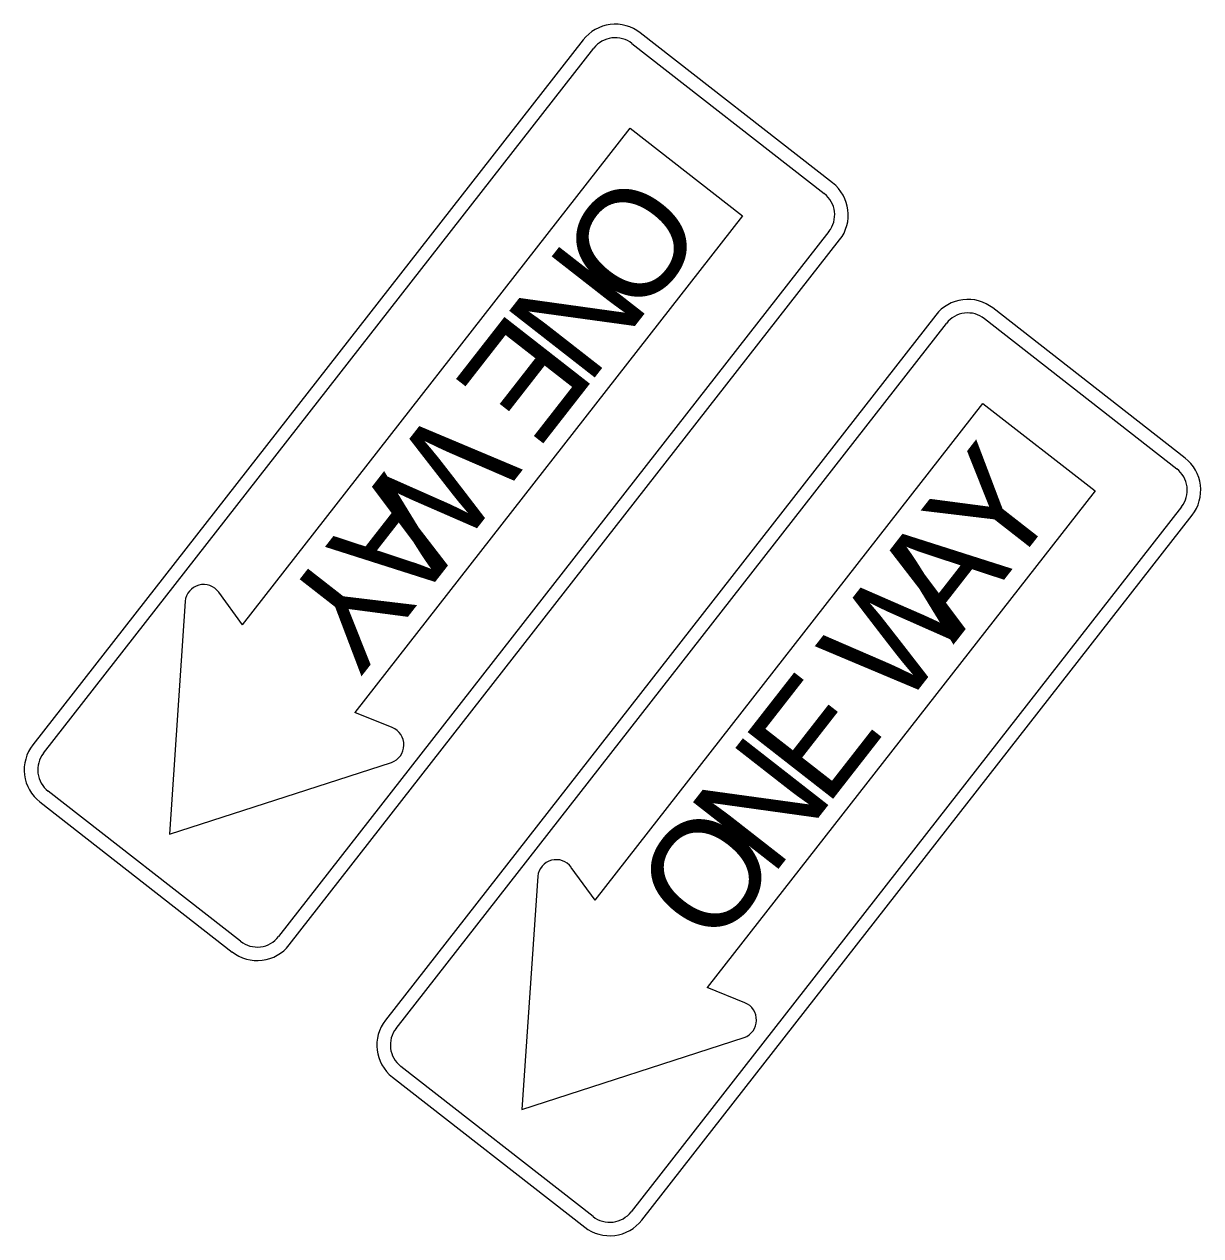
# Model space of a CAD drawing. Extents: x 1581789 to 1622364, y 1043167 to 1103486.
# Drawn here: x 1608624.81 to 1608653.75, y 1092814.98 to 1092844.79 of the extents above; entities that cross this region are included whole.
import ezdxf

# ---------------------------------------------------------------- set-up
doc = ezdxf.new("R2010")
doc.units = 0
doc.layers.add('RD_PD_ALT1_TX', color=7, linetype='Continuous')

msp = doc.modelspace()

# ---------------------------------------------------------------- linework, layer by layer
at = {"layer": 'RD_PD_ALT1_TX'}
for p, q in [((1608644.689, 1092840.883), (1608639.96, 1092844.575)), ((1608638.556, 1092844.402), (1608625.019, 1092827.06)), ((1608631.325, 1092822.137), (1608644.862, 1092839.48)), ((1608647.227, 1092837.634), (1608633.69, 1092820.291)), ((1608653.36, 1092834.115), (1608648.631, 1092837.807)), ((1608639.997, 1092815.369), (1608653.533, 1092832.711)), ((1608625.192, 1092825.656), (1608629.922, 1092821.964)), ((1608633.863, 1092818.888), (1608638.593, 1092815.196))]:
    msp.add_line(p, q, dxfattribs=at)
for points in [[(1608644.689, 1092840.883), (1608639.96, 1092844.575)], [(1608638.556, 1092844.402), (1608625.019, 1092827.06)], [(1608625.282, 1092826.855), (1608638.819, 1092844.197)], [(1608639.754, 1092844.312), (1608644.484, 1092840.62)], [(1608630.177, 1092830.011), (1608639.714, 1092842.229), (1608639.714, 1092842.229)], [(1608639.714, 1092842.229), (1608642.473, 1092840.076), (1608632.936, 1092827.857)], [(1608644.599, 1092839.685), (1608631.063, 1092822.342)], [(1608631.325, 1092822.137), (1608644.862, 1092839.48)], [(1608647.227, 1092837.634), (1608633.69, 1092820.291)], [(1608653.36, 1092834.115), (1608648.631, 1092837.807)], [(1608633.953, 1092820.086), (1608647.49, 1092837.428)], [(1608648.426, 1092837.544), (1608653.155, 1092833.852)], [(1608638.848, 1092823.243), (1608648.385, 1092835.461), (1608648.385, 1092835.461)], [(1608648.385, 1092835.461), (1608651.144, 1092833.307), (1608641.607, 1092821.089)], [(1608653.271, 1092832.916), (1608639.734, 1092815.574)], [(1608639.997, 1092815.369), (1608653.533, 1092832.711)], [(1608630.177, 1092830.011), (1608629.591, 1092830.816)], [(1608628.765, 1092830.594), (1608628.377, 1092824.861), (1608628.377, 1092824.861)], [(1608633.859, 1092827.484), (1608632.936, 1092827.857)], [(1608628.377, 1092824.861), (1608633.844, 1092826.629)], [(1608625.192, 1092825.656), (1608629.922, 1092821.964)], [(1608630.127, 1092822.227), (1608625.397, 1092825.919)], [(1608638.848, 1092823.243), (1608638.262, 1092824.047)], [(1608637.436, 1092823.826), (1608637.048, 1092818.093), (1608637.048, 1092818.093)], [(1608642.53, 1092820.716), (1608641.607, 1092821.089)], [(1608637.048, 1092818.093), (1608642.516, 1092819.861)], [(1608638.798, 1092815.459), (1608634.068, 1092819.15)], [(1608633.863, 1092818.888), (1608638.593, 1092815.196)]]:
    msp.add_lwpolyline(points, dxfattribs=at)
for centre, radius, start, end in [((1608639.344, 1092843.787), 1, 52.0253, 142.0255), ((1608639.344, 1092843.787), 1, 52.0253, 142.0255), ((1608639.344, 1092843.787), 0.667, 52.0253, 142.0255), ((1608644.074, 1092840.095), 1, 322.0257, 52.0253), ((1608644.074, 1092840.095), 1, 322.0257, 52.0253), ((1608644.074, 1092840.095), 0.667, 322.0257, 52.0253), ((1608648.015, 1092837.018), 1, 52.0255, 142.0257), ((1608648.015, 1092837.018), 1, 52.0255, 142.0257), ((1608648.015, 1092837.018), 0.667, 52.0255, 142.0257), ((1608652.745, 1092833.326), 1, 322.0255, 52.0257), ((1608652.745, 1092833.326), 1, 322.0255, 52.0257), ((1608652.745, 1092833.326), 0.667, 322.0255, 52.0257), ((1608629.22, 1092830.546), 0.458, 36.0707, 173.9834), ((1608633.687, 1092827.059), 0.458, 290.0672, 67.9805), ((1608625.807, 1092826.444), 1, 142.0255, 232.0257), ((1608625.807, 1092826.444), 1, 142.0255, 232.0257), ((1608625.807, 1092826.444), 0.667, 142.0255, 232.0257), ((1608637.892, 1092823.778), 0.458, 36.0706, 173.9838), ((1608630.537, 1092822.753), 1, 232.0255, 322.0257), ((1608630.537, 1092822.753), 1, 232.0255, 322.0257), ((1608630.537, 1092822.753), 0.667, 232.0255, 322.0257), ((1608642.359, 1092820.291), 0.458, 290.0671, 67.9803), ((1608634.479, 1092819.676), 1, 142.0257, 232.0253), ((1608634.479, 1092819.676), 1, 142.0257, 232.0253), ((1608634.479, 1092819.676), 0.667, 142.0257, 232.0253), ((1608639.208, 1092815.984), 0.667, 232.0253, 322.0255), ((1608639.208, 1092815.984), 1, 232.0253, 322.0255), ((1608639.208, 1092815.984), 1, 232.0253, 322.0255)]:
    msp.add_arc(centre, radius, start, end, dxfattribs=at)

# ---------------------------------------------------------------- texts
for s, rotation, p in [('O', 232.0255, (1608639.539, 1092841.327)), ('N', 232.0255, (1608638.143, 1092839.539)), ('E', 232.0255, (1608636.798, 1092837.816)), ('W', 232.0255, (1608634.978, 1092835.484)), ('Y', 52.0255, (1608648.909, 1092831.121)), ('A', 232.0255, (1608633.664, 1092833.801)), ('A', 52.0255, (1608647.658, 1092829.519)), ('W', 52.0255, (1608646.344, 1092827.834)), ('Y', 232.0255, (1608632.415, 1092832.2)), ('E', 52.0255, (1608644.523, 1092825.502)), ('N', 52.0255, (1608643.179, 1092823.779)), ('O', 52.0255, (1608641.783, 1092821.991))]:
    msp.add_text(s, height=2.667, rotation=rotation, dxfattribs=at).set_placement(p)

doc.saveas('drawing.dxf')
